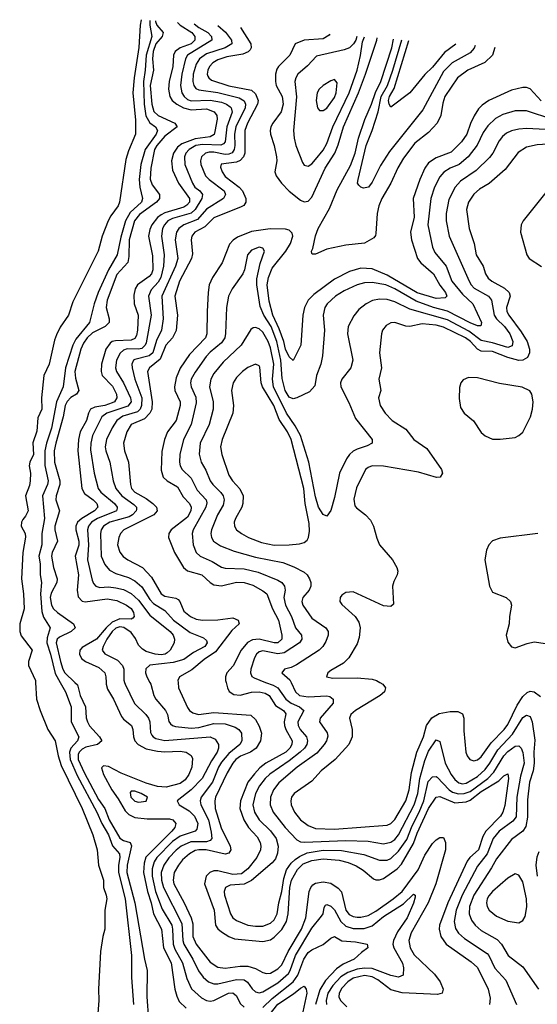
# Model space of a CAD drawing. Header units: inches. Extents: x 1308407 to 1441228, y 959628 to 1036311.
# Tile 411 of 656: x 1364279 to 1367027, y 1028290 to 1033519. Entities that reach past the tile are written whole.
import ezdxf

# ---------------------------------------------------------------- set-up
doc = ezdxf.new("R2010")
doc.units = ezdxf.units.IN
doc.header["$MEASUREMENT"] = 0
doc.layers.add('B3062', color=7, linetype='Continuous')
doc.layers.add('B3063', color=7, linetype='Continuous')

msp = doc.modelspace()

# ---------------------------------------------------------------- linework, layer by layer
at = {"layer": 'B3062', "color": 5}
for points, elevation in [([(1364363.1, 1030000), (1364367.4, 1029910), (1364387.3, 1029850), (1364428.6, 1029750), (1364467.3, 1029690), (1364482.6, 1029610), (1364498.8, 1029558.8), (1364610.1, 1029330), (1364667.7, 1029190), (1364690.1, 1029110), (1364696.8, 1029030), (1364724.2, 1028950), (1364723.1, 1028910), (1364738.6, 1028870), (1364741.8, 1028850), (1364730.2, 1028790), (1364731.5, 1028690), (1364719.5, 1028650), (1364708.5, 1028570), (1364697.6, 1028370), (1364698.8, 1028310), (1364688.9, 1028171.1)], 2340), ([(1364493.9, 1030000), (1364521.3, 1029950), (1364551.6, 1029870), (1364552.5, 1029790), (1364593.4, 1029710), (1364585, 1029690), (1364549.5, 1029650), (1364542.4, 1029630), (1364545.9, 1029590), (1364584.5, 1029504.5), (1364688.2, 1029310), (1364714, 1029250), (1364750.9, 1029190), (1364772.2, 1029132.2), (1364808.6, 1029088.6), (1364811.2, 1029070), (1364803.8, 1029030), (1364804, 1028990), (1364839, 1028850), (1364872, 1028550), (1364872.1, 1028432.1), (1364883.6, 1028290)], 2360), ([(1364571.1, 1030000), (1364585.9, 1029985.9), (1364599.9, 1029930), (1364628.4, 1029870), (1364631.8, 1029811.8), (1364638.6, 1029790), (1364650, 1029769.5), (1364702.9, 1029710), (1364714.2, 1029690), (1364691, 1029670), (1364630, 1029654.9), (1364610, 1029644.3), (1364595.2, 1029630), (1364590, 1029617.5), (1364589.8, 1029590), (1364620.4, 1029520.4), (1364697, 1029377), (1364730.5, 1029330), (1364753.7, 1029270), (1364810, 1029172.7), (1364830, 1029160.4), (1364865.6, 1029150), (1364872.7, 1029132.7), (1364850, 1029029.7), (1364847.1, 1028990), (1364890, 1028830), (1364940.7, 1028530), (1364955.7, 1028470), (1364954.3, 1028330), (1364963.2, 1028210)], 2380), ([(1364737.5, 1030000), (1364737.6, 1029990), (1364744.1, 1029964.1), (1364776.1, 1029910), (1364819.3, 1029819.3), (1364830, 1029805), (1364872.5, 1029770), (1364879.6, 1029750), (1364882.4, 1029710), (1364890.1, 1029690), (1364907.3, 1029670), (1364950, 1029647), (1365010, 1029635.1), (1365050, 1029631.3), (1365130, 1029634.2), (1365163, 1029630), (1365190, 1029611.4), (1365195.8, 1029595.8), (1365193.3, 1029550), (1365177, 1029510), (1365158, 1029482), (1365130, 1029462.3), (1365056, 1029444), (1365010, 1029447.1), (1364950, 1029464.8), (1364817.2, 1029517.2), (1364750, 1029552.3), (1364723.7, 1029556.3), (1364713.3, 1029546.7), (1364723.3, 1029510), (1364767.9, 1029430), (1364802, 1029382), (1364838, 1029318), (1364857.5, 1029297.5), (1364890, 1029282.8), (1364955, 1029275), (1365074.5, 1029274.5), (1365091.3, 1029270), (1365107.5, 1029250), (1365102, 1029230), (1365086.5, 1029210), (1364948, 1029072), (1364939.5, 1029040.5), (1364936.9, 1028990), (1364956.6, 1028890), (1364976.2, 1028830), (1364988.8, 1028770), (1365031.9, 1028690), (1365043, 1028590), (1365083.9, 1028510), (1365102, 1028370), (1365112.7, 1028332.7), (1365125.9, 1028305.9), (1365163, 1028270)], 2420), ([(1364835.1, 1030000), (1364838.1, 1029990), (1364888.1, 1029888.1), (1364948.9, 1029830), (1364962.5, 1029810), (1364969.1, 1029790), (1364972.9, 1029732.8), (1364979.6, 1029719.6), (1364986.8, 1029710), (1365002.2, 1029702.2), (1365050, 1029691.8), (1365290.4, 1029710.4), (1365317.4, 1029697.4), (1365334.3, 1029670), (1365335.1, 1029650), (1365327.6, 1029630), (1365297.1, 1029582.9), (1365248.4, 1029490), (1365190, 1029429.9), (1365115.5, 1029370), (1365126, 1029350), (1365178, 1029318), (1365207.8, 1029290), (1365224.6, 1029250), (1365219, 1029221), (1365210.3, 1029209.7), (1365130, 1029183.1), (1365090, 1029154.2), (1365006.4, 1029070), (1364992.3, 1029047.7), (1364982.8, 1029010), (1364982.4, 1028970), (1364999.9, 1028890), (1365036, 1028796), (1365085.8, 1028710), (1365090.6, 1028690), (1365093.2, 1028610), (1365103, 1028583), (1365142.6, 1028510), (1365166.6, 1028426.6), (1365191.8, 1028371.8), (1365244, 1028324), (1365270, 1028310.1), (1365290, 1028306.5), (1365310, 1028310.1), (1365387.1, 1028350), (1365411.3, 1028351.3), (1365430, 1028335.4), (1365450, 1028294.5), (1365470, 1028274.5)], 2440), ([(1364969.5, 1030000), (1364975, 1029990), (1364990.8, 1029930), (1365001.9, 1029910), (1365053.1, 1029850), (1365063.3, 1029830), (1365071.5, 1029791.5), (1365079.7, 1029779.7), (1365090.1, 1029770.1), (1365106.1, 1029766.1), (1365190, 1029756.3), (1365230, 1029761), (1365310, 1029780.7), (1365370, 1029778.8), (1365422.2, 1029762.2), (1365441.6, 1029750), (1365457, 1029730), (1365458.3, 1029690), (1365447.5, 1029670), (1365390, 1029622.8), (1365350, 1029576.7), (1365333.9, 1029550), (1365302, 1029470), (1365242.2, 1029390), (1365236.9, 1029370), (1365241.1, 1029350), (1365280.7, 1029270), (1365295.9, 1029204.1), (1365299.1, 1029170), (1365290, 1029159.6), (1365270, 1029153.3), (1365187.4, 1029152.6), (1365136.8, 1029130), (1365110, 1029109.2), (1365070, 1029067.5), (1365044.1, 1029030), (1365030.1, 1028990), (1365031.4, 1028950), (1365043.1, 1028910), (1365140.3, 1028720.3), (1365144.9, 1028630), (1365150.1, 1028610), (1365198.8, 1028530), (1365228.7, 1028468.7), (1365253.6, 1028433.6), (1365281.5, 1028410), (1365310, 1028399.4), (1365330, 1028399.7), (1365430, 1028421.8), (1365470, 1028420.3), (1365488.7, 1028408.7), (1365512.3, 1028372.3), (1365530, 1028355.9), (1365550, 1028351.7), (1365570, 1028356.8), (1365650, 1028404.5), (1365705.9, 1028454.1), (1365715.8, 1028470), (1365742.8, 1028550), (1365830, 1028694), (1365882.2, 1028757.8), (1365889.3, 1028770), (1365895.3, 1028804.7), (1365903.2, 1028816.8), (1365910, 1028820.2), (1365930, 1028811.7), (1365950, 1028791.9), (1365984.4, 1028730), (1366010, 1028706.1), (1366050, 1028692), (1366107.9, 1028692.1), (1366150, 1028706.4), (1366210, 1028756.9), (1366315.9, 1028824.1), (1366370, 1028874.5), (1366378, 1028870), (1366378.4, 1028858.4), (1366370, 1028827.1), (1366335.9, 1028750), (1366285.4, 1028674.6), (1366263.6, 1028630), (1366260.5, 1028610), (1366265, 1028590), (1366311.7, 1028508.3), (1366316.6, 1028483.4), (1366314.2, 1028445.8), (1366290, 1028435.3), (1366250, 1028443.4), (1366150, 1028479.6), (1366110, 1028482.6), (1366070, 1028477.2), (1366020.6, 1028459.4), (1365984.4, 1028435.6), (1365940.7, 1028390), (1365915.6, 1028350), (1365905.9, 1028310), (1365908.5, 1028290)], 2460), ([(1365119.6, 1030000), (1365122.6, 1029970), (1365170, 1029866.5), (1365181, 1029850), (1365197.2, 1029837.2), (1365228.8, 1029828.8), (1365310, 1029840.1), (1365506.2, 1029826.2), (1365530, 1029803.2), (1365550, 1029766.4), (1365563.1, 1029730), (1365558.2, 1029690), (1365534.2, 1029650), (1365505, 1029630), (1365451.3, 1029608.7), (1365427.2, 1029590), (1365411.3, 1029570), (1365380.5, 1029519.5), (1365319.3, 1029390), (1365314.1, 1029370), (1365316.5, 1029330), (1365348.3, 1029228.3), (1365396.8, 1029130), (1365399.1, 1029110), (1365390, 1029092.7), (1365370, 1029087.9), (1365269.4, 1029110), (1365230, 1029111.1), (1365210, 1029106.7), (1365181.2, 1029090), (1365143.1, 1029056.9), (1365121.3, 1029030), (1365099.7, 1028990), (1365093.2, 1028950), (1365096.6, 1028930), (1365151.4, 1028830), (1365189.1, 1028749.1), (1365197.2, 1028717.2), (1365197.4, 1028650), (1365216.6, 1028610), (1365290, 1028514.8), (1365330, 1028487.3), (1365370, 1028482.5), (1365450, 1028493.5), (1365490, 1028492.2), (1365530, 1028480.8), (1365570, 1028459), (1365590, 1028453.7), (1365610, 1028455.8), (1365650, 1028479), (1365670, 1028500.6), (1365703.5, 1028570), (1365775.3, 1028690), (1365797.6, 1028750), (1365816.6, 1028890), (1365824.2, 1028910), (1365835.6, 1028924.4), (1365850, 1028933.5), (1365890, 1028940.8), (1365930, 1028933.9), (1365970, 1028906.8), (1365987.1, 1028887.1), (1366009.8, 1028790), (1366027.6, 1028767.6), (1366050, 1028756.7), (1366070, 1028753.2), (1366090, 1028753.1), (1366130, 1028762.4), (1366170, 1028784.7), (1366262.3, 1028850), (1366310, 1028889.7), (1366395.5, 1029004.5), (1366430, 1029081.6), (1366470, 1029143.4), (1366490, 1029163.9), (1366510, 1029175.7), (1366530, 1029175.8), (1366540.5, 1029150), (1366540.1, 1029110), (1366488.6, 1028930), (1366448.2, 1028830), (1366357.7, 1028670), (1366345.2, 1028630), (1366353, 1028590), (1366373.1, 1028553.1), (1366481.2, 1028450), (1366511.6, 1028410), (1366527.8, 1028370), (1366522.7, 1028350), (1366497.7, 1028342.3), (1366310, 1028350.8), (1366250, 1028366.9), (1366180.3, 1028420.3), (1366150, 1028436.4), (1366110, 1028442.7), (1366050, 1028428.7), (1366021.8, 1028410), (1365990, 1028376.9), (1365974.5, 1028350), (1365972.5, 1028330), (1365982.7, 1028310), (1366016.4, 1028276.4)], 2480), ([(1365374.3, 1030000), (1365381.6, 1029970), (1365391.4, 1029951.4), (1365415.7, 1029935.7), (1365450, 1029932.1), (1365510, 1029947.4), (1365549.9, 1029950.1), (1365581.8, 1029941.8), (1365602.8, 1029930), (1365637, 1029877), (1365680.4, 1029850), (1365691.9, 1029831.9), (1365683.7, 1029790), (1365684.9, 1029770), (1365691.5, 1029750), (1365724.9, 1029690), (1365723.9, 1029670), (1365712.5, 1029650), (1365691.3, 1029630), (1365586.6, 1029570), (1365554.2, 1029545.8), (1365525, 1029515), (1365490.7, 1029469.3), (1365451, 1029371), (1365447.7, 1029330), (1365469.4, 1029270), (1365494.3, 1029230), (1365539.2, 1029179.2), (1365555.1, 1029150), (1365559.4, 1029130), (1365557.6, 1029110), (1365538.7, 1029070), (1365491, 1029009), (1365456, 1028984), (1365410, 1028979.8), (1365330, 1028999.2), (1365310, 1028998.3), (1365287.8, 1028990), (1365269, 1028970), (1365260.8, 1028930), (1365312.2, 1028790), (1365319.2, 1028710), (1365330.7, 1028690.7), (1365350, 1028675.2), (1365390, 1028650.1), (1365418.8, 1028638.8), (1365570, 1028624.4), (1365610, 1028633.4), (1365630, 1028647.1), (1365670, 1028688.4), (1365695.6, 1028730), (1365703.7, 1028770), (1365713.7, 1028910), (1365721.9, 1028950), (1365753.4, 1029006.6), (1365784.3, 1029035.7), (1365830, 1029053.3), (1365890, 1029063), (1365975.2, 1029055.2), (1366023.6, 1029043.6), (1366066.1, 1029026.1), (1366102.4, 1029002.4), (1366157.2, 1028957.2), (1366170, 1028951.9), (1366190, 1028952.1), (1366210, 1028959), (1366283.7, 1029010), (1366305.5, 1029034.5), (1366370, 1029143.9), (1366390, 1029198.5), (1366450, 1029330.5), (1366490, 1029390.9), (1366510, 1029394.5), (1366590, 1029360.1), (1366650, 1029365.9), (1366670, 1029374.7), (1366730, 1029420.5), (1366822.9, 1029477.1), (1366850, 1029504.1), (1366870, 1029514.3), (1366874.4, 1029490), (1366854.5, 1029345.5), (1366845.1, 1029310), (1366831.7, 1029290), (1366754.1, 1029210), (1366738.7, 1029181.3), (1366714.2, 1029110), (1366669.4, 1029070.6), (1366654.6, 1029050), (1366552.6, 1028830), (1366508.6, 1028710), (1366505.8, 1028690), (1366514.9, 1028650), (1366544.1, 1028610), (1366676.1, 1028516.1), (1366710, 1028485), (1366766.8, 1028370), (1366776.2, 1028323.8), (1366772.9, 1028290)], 2520), ([(1365584.2, 1030000), (1365624.6, 1029984.6), (1365650, 1029970.5), (1365691.8, 1029910), (1365720.6, 1029890), (1365765.1, 1029870), (1365786.8, 1029850), (1365756, 1029790), (1365757.7, 1029770), (1365768, 1029750), (1365801.3, 1029710), (1365807, 1029690), (1365802.9, 1029670), (1365790.5, 1029650), (1365768.9, 1029630), (1365710, 1029583.1), (1365606.8, 1029513.2), (1365581.3, 1029490), (1365551.7, 1029450), (1365531.6, 1029410), (1365517.3, 1029350), (1365525.3, 1029310), (1365550.1, 1029270), (1365611, 1029211), (1365640.3, 1029170), (1365651, 1029130), (1365647.9, 1029092.1), (1365636.5, 1029063.5), (1365619, 1029041), (1365510, 1028947.4), (1365470, 1028927.8), (1365396.8, 1028923.2), (1365371, 1028910), (1365364.8, 1028890), (1365365.4, 1028870), (1365397.5, 1028770), (1365410.1, 1028750.1), (1365430, 1028735.1), (1365490, 1028711.1), (1365530, 1028705.1), (1365570, 1028705.3), (1365610, 1028721.1), (1365630, 1028738.6), (1365646.2, 1028770), (1365655.5, 1028830), (1365671.2, 1028888.8), (1365681, 1028959), (1365695.8, 1029004.2), (1365720.4, 1029039.6), (1365741, 1029059), (1365764.1, 1029075.9), (1365805.2, 1029094.8), (1365890, 1029108.2), (1365986.8, 1029106.8), (1366106.7, 1029086.7), (1366190, 1029055.2), (1366230, 1029055.9), (1366250, 1029064.8), (1366290, 1029104.1), (1366334.2, 1029165.8), (1366362.3, 1029237.7), (1366400.6, 1029310), (1366425.6, 1029370), (1366447.2, 1029472.8), (1366470, 1029499.1), (1366490, 1029499.6), (1366495.6, 1029495.6), (1366559.5, 1029430), (1366577.7, 1029417.7), (1366608.6, 1029408.6), (1366638.9, 1029410), (1366670, 1029420.5), (1366765.4, 1029490), (1366796.8, 1029523.2), (1366850, 1029610.1), (1366870, 1029632.8), (1366910, 1029660.8), (1366930, 1029663), (1366941.7, 1029650), (1366950, 1029628.2), (1366957.5, 1029570), (1366937.5, 1029502.5), (1366918.4, 1029390), (1366914.2, 1029285.8), (1366897.6, 1029262.4), (1366823.9, 1029210), (1366793.4, 1029170), (1366760.5, 1029090), (1366710, 1029024.6), (1366628.2, 1028870), (1366596.9, 1028790), (1366586.6, 1028730), (1366593.5, 1028693.5), (1366608.5, 1028668.5), (1366640.1, 1028640.1), (1366760.8, 1028560.8), (1366770.6, 1028550), (1366802.2, 1028482.2), (1366859.3, 1028419.3), (1366917.6, 1028290)], 2540), ([(1365719.7, 1030000), (1365743.1, 1029950), (1365764.4, 1029930), (1365810, 1029923.8), (1365909.1, 1029929.1), (1365924.7, 1029924.7), (1365943.9, 1029910), (1365943, 1029890), (1365874, 1029810), (1365870.9, 1029790), (1365911.1, 1029731.1), (1365914.2, 1029714.2), (1365908.4, 1029690), (1365896.1, 1029670), (1365855.9, 1029624.1), (1365752.2, 1029550), (1365654.3, 1029465.7), (1365626.5, 1029430), (1365610.6, 1029390), (1365609.1, 1029350), (1365625.1, 1029310), (1365689.1, 1029230), (1365750, 1029163), (1365770, 1029153.4), (1365791.2, 1029151.2), (1366010, 1029159.8), (1366130, 1029156.5), (1366210, 1029142.3), (1366250, 1029150.5), (1366270, 1029164.9), (1366290.3, 1029189.7), (1366372.8, 1029350), (1366392.7, 1029410), (1366402.8, 1029490), (1366430, 1029585.4), (1366450, 1029634.2), (1366490, 1029694.3), (1366510, 1029685.5), (1366538.1, 1029570), (1366570, 1029511.4), (1366590, 1029483.5), (1366610, 1029465.5), (1366630, 1029461.6), (1366650, 1029465.4), (1366710, 1029499.9), (1366750, 1029537), (1366775.2, 1029570), (1366817.9, 1029642.1), (1366895.2, 1029724.8), (1366950, 1029812.7), (1366970, 1029825.4), (1366990, 1029819.1), (1366999.9, 1029790), (1367013.5, 1029693.5), (1367008.3, 1029630), (1367010.9, 1029570), (1367005.9, 1029530), (1366985.3, 1029470), (1366976.1, 1029376.1), (1366975.3, 1029284.7), (1366965.5, 1029234.5), (1366950.1, 1029209.9), (1366890, 1029164.9), (1366810, 1029063.2), (1366784.8, 1029015.2), (1366689.8, 1028870), (1366667, 1028810), (1366665.3, 1028770), (1366677.3, 1028737.3), (1366697.2, 1028710), (1366730, 1028682.9), (1366814.4, 1028634.4), (1366837.2, 1028610), (1366872.7, 1028550), (1366950.2, 1028490), (1367033.4, 1028370)], 2560), ([(1366190.5, 1030000), (1366207, 1029990), (1366221.3, 1029970), (1366215.3, 1029950), (1366193.4, 1029930), (1366061.8, 1029850), (1366036.9, 1029830), (1366029.4, 1029810), (1366043.5, 1029750), (1366045, 1029710), (1366026.4, 1029670), (1365953.1, 1029590), (1365879.8, 1029530), (1365830, 1029474.8), (1365735.9, 1029410), (1365722, 1029390), (1365717.9, 1029370), (1365720.4, 1029350), (1365738, 1029310), (1365770.1, 1029270), (1365810, 1029240.4), (1365850, 1029224.6), (1365950, 1029221.1), (1366230, 1029240.9), (1366250, 1029251.2), (1366270, 1029272.5), (1366329.6, 1029370), (1366346.6, 1029430), (1366359.5, 1029520.5), (1366388.4, 1029630), (1366422.9, 1029710), (1366438.9, 1029770), (1366467.7, 1029812.3), (1366506.2, 1029833.8), (1366565.1, 1029845.1), (1366606, 1029846), (1366630, 1029833.4), (1366638, 1029810), (1366637.4, 1029742.6), (1366647.3, 1029630), (1366654, 1029610), (1366668.8, 1029590), (1366690, 1029582.6), (1366710, 1029588.1), (1366730, 1029605.3), (1366782, 1029678), (1366852, 1029750), (1366870, 1029776.4), (1366920.5, 1029879.5), (1366950, 1029925.4), (1366973.4, 1029946.6), (1366990, 1029953), (1367010, 1029950.1), (1367044.7, 1029924.7)], 2580), ([(1367027.6, 1028970), (1367021.5, 1029030), (1367026.3, 1029073.7), (1367037.6, 1029102.4)], 2560), ([(1365570, 1028273.5), (1365619.7, 1028320.3), (1365731.1, 1028410), (1365755, 1028445), (1365786.7, 1028530), (1365810, 1028564.8), (1365830, 1028579.3), (1365890, 1028608.3), (1365930, 1028642.2), (1365950, 1028651.1), (1365990, 1028628.1), (1366062.3, 1028622.3), (1366124, 1028610), (1366128.2, 1028590), (1366093.7, 1028566.3), (1366055.2, 1028530), (1365996.1, 1028503.9), (1365960.8, 1028479.2), (1365902.7, 1028417.3), (1365872.8, 1028367.2), (1365849.8, 1028290)], 2440), ([(1365570, 1028189.4), (1365649.6, 1028290.4), (1365733.5, 1028346.5), (1365770, 1028376.3), (1365790, 1028385.8), (1365800.5, 1028370), (1365802.7, 1028350), (1365781.4, 1028250)], 2420)]:
    msp.add_lwpolyline(points, dxfattribs=dict(at, elevation=elevation))
for points, elevation in [([(1364870, 1029422), (1364865, 1029415), (1364869.6, 1029390), (1364890, 1029369), (1364910, 1029364.2), (1364950, 1029369.4), (1364957.6, 1029390), (1364923.1, 1029410), (1364890, 1029422)], 2440), ([(1366910, 1028983.1), (1366870, 1028959.3), (1366790.1, 1028890), (1366770, 1028866.4), (1366761.3, 1028850), (1366757.9, 1028830), (1366761.2, 1028810), (1366771, 1028790), (1366810, 1028757.7), (1366870, 1028732.5), (1366930, 1028723.8), (1366950, 1028734.9), (1366963, 1028757), (1366971.6, 1028808.4), (1366970.4, 1028850), (1366950, 1028940.5), (1366930, 1028976.9)], 2580)]:
    msp.add_lwpolyline(points, close=True, dxfattribs=dict(at, elevation=elevation))
at = {"layer": 'B3063', "color": 5}
for points, elevation in [([(1364923.2, 1033518.7), (1364918.8, 1033490), (1364910.8, 1033370.8), (1364885.7, 1033210), (1364880.3, 1033130), (1364894.3, 1032985.7), (1364893.4, 1032910), (1364857, 1032823), (1364843, 1032777), (1364809.3, 1032550), (1364801.1, 1032530), (1364762.5, 1032477.5), (1364748.4, 1032450), (1364717.5, 1032370), (1364695.2, 1032290), (1364560.2, 1032019.8), (1364537.4, 1031950), (1364494.3, 1031885.7), (1364474.1, 1031845.9), (1364463.2, 1031816.8), (1364434.7, 1031690), (1364406.3, 1031630), (1364394, 1031510), (1364396.4, 1031450), (1364374.6, 1031405.4), (1364370, 1031333.2), (1364347.9, 1031272.1), (1364351.6, 1031210), (1364331.7, 1031170), (1364328.1, 1031150), (1364336.1, 1031110), (1364334.1, 1031070), (1364330, 1031046), (1364309.3, 1030990), (1364324, 1030910), (1364310, 1030883.1), (1364294.5, 1030865.5), (1364287.4, 1030850), (1364285.7, 1030830), (1364307.6, 1030790), (1364310.1, 1030770.1), (1364295, 1030690), (1364288.4, 1030550), (1364299.6, 1030470), (1364302, 1030390), (1364279.5, 1030310), (1364278.7, 1030270), (1364287.1, 1030247.1), (1364344.9, 1030170), (1364326, 1030110), (1364325.5, 1030090), (1364362.6, 1030010), (1364363.1, 1030000)], 2340), ([(1364969.9, 1033515.1), (1364969.1, 1033489.1), (1364980.6, 1033430), (1364950.9, 1033330), (1364945.6, 1033250), (1364935.5, 1033190), (1364940.4, 1033070), (1364948.8, 1033008.8), (1364970, 1032970.5), (1365000.5, 1032950), (1365010.4, 1032930), (1365002.6, 1032910), (1364945.4, 1032830), (1364921.7, 1032750), (1364913, 1032670), (1364916.4, 1032630), (1364931.2, 1032570), (1364925.2, 1032550), (1364865.9, 1032494.1), (1364840.2, 1032450), (1364815.2, 1032364.8), (1364795.7, 1032270), (1364749.6, 1032190.4), (1364695.5, 1032070), (1364673.6, 1032010), (1364649.1, 1031910), (1364577, 1031823), (1364561.2, 1031790), (1364522.3, 1031670), (1364510.1, 1031570), (1364474.7, 1031490), (1364448.2, 1031350), (1364420.2, 1031270), (1364411.5, 1031230), (1364411.3, 1031151.3), (1364429.3, 1031070), (1364426.5, 1031050), (1364399.3, 1030990), (1364410.1, 1030870), (1364395.5, 1030790), (1364396.3, 1030730), (1364381.1, 1030670), (1364386.8, 1030630), (1364386.9, 1030570), (1364393.7, 1030530), (1364388.4, 1030470), (1364395.5, 1030375.5), (1364405.5, 1030345.5), (1364440.9, 1030290), (1364424, 1030236), (1364423, 1030210), (1364442.9, 1030150), (1364467.7, 1030047.7), (1364493.9, 1030000)], 2360), ([(1365000, 1033512.8), (1365000, 1033510), (1365006.5, 1033490), (1365041, 1033450), (1365035.5, 1033430), (1365002.3, 1033390), (1364987.4, 1033350), (1364983.7, 1033310), (1364989.2, 1033250), (1364972.2, 1033170), (1364979.7, 1033070), (1364991.5, 1033031.5), (1365014.6, 1033010), (1365102.9, 1032970), (1365114.4, 1032950), (1365050, 1032900.5), (1365006.3, 1032850), (1364994.9, 1032830), (1364974.3, 1032730), (1364972.1, 1032672.1), (1364982.6, 1032642.6), (1365020.5, 1032590), (1365020.5, 1032570), (1365004.4, 1032550), (1364915.2, 1032484.8), (1364889.1, 1032450), (1364859.4, 1032350), (1364858.8, 1032261.2), (1364852.2, 1032230), (1364794.2, 1032165.8), (1364743.7, 1032030), (1364738.5, 1031990), (1364754.2, 1031930), (1364753.5, 1031910), (1364733.1, 1031890), (1364664.7, 1031855.3), (1364637.2, 1031830), (1364618.2, 1031801.8), (1364604.2, 1031770), (1364572, 1031650), (1364575, 1031615), (1364593.2, 1031550), (1364579.5, 1031530), (1364550, 1031511.8), (1364530, 1031492.1), (1364520.8, 1031470), (1364510.3, 1031410), (1364469.8, 1031270), (1364462.6, 1031230), (1364463.9, 1031170), (1364492.3, 1031070), (1364492.6, 1031050), (1364471.7, 1030990), (1364470.4, 1030970), (1364490.5, 1030910), (1364464.7, 1030830), (1364465.1, 1030810), (1364479, 1030750), (1364451, 1030690), (1364447.9, 1030670), (1364458.7, 1030610), (1364477.4, 1030550), (1364476.2, 1030530), (1364445.8, 1030474.2), (1364440.6, 1030450), (1364446.9, 1030410), (1364458.9, 1030390), (1364479.8, 1030370), (1364564.8, 1030310), (1364572.7, 1030290), (1364552.3, 1030270), (1364490, 1030239.8), (1364478.5, 1030230), (1364472.7, 1030210), (1364494.9, 1030110), (1364507, 1030070), (1364518.6, 1030050), (1364571.1, 1030000)], 2380), ([(1365115.8, 1033503.8), (1365130.1, 1033490), (1365192.9, 1033450), (1365208.6, 1033430), (1365208.6, 1033410), (1365190, 1033390), (1365130.6, 1033369.4), (1365104.2, 1033350), (1365095.8, 1033330), (1365091.9, 1033270), (1365071.6, 1033190), (1365068.8, 1033150), (1365075.5, 1033110), (1365087.6, 1033090), (1365112.4, 1033070), (1365148.6, 1033050), (1365190, 1033040.2), (1365270, 1033045), (1365310.8, 1033030), (1365325.4, 1033010), (1365327.9, 1032990), (1365315.6, 1032924.4), (1365310.8, 1032909.2), (1365290, 1032896.1), (1365210, 1032885.6), (1365140.3, 1032859.7), (1365117.4, 1032842.6), (1365094.8, 1032810), (1365084.7, 1032770), (1365090, 1032720.2), (1365122, 1032650), (1365181.2, 1032570), (1365180.6, 1032550), (1365166.8, 1032533.2), (1365150, 1032523.4), (1365050, 1032493.4), (1365030, 1032482.9), (1365010, 1032468), (1364980.4, 1032430), (1364970, 1032404.5), (1364963.4, 1032370), (1364984.1, 1032264.1), (1364985.2, 1032190), (1364978, 1032170), (1364965.4, 1032154.6), (1364904.6, 1032110), (1364892.6, 1032090), (1364884.9, 1032055.1), (1364886.4, 1032010), (1364908.2, 1031950), (1364904.1, 1031870), (1364898.2, 1031841.8), (1364890, 1031826.4), (1364870, 1031816.6), (1364787, 1031813), (1364770.6, 1031809.4), (1364758.9, 1031801.1), (1364736.7, 1031770), (1364712.6, 1031690), (1364710.5, 1031650), (1364717.4, 1031630), (1364772, 1031572), (1364792.5, 1031530), (1364795.2, 1031510), (1364782.2, 1031490), (1364770, 1031483.8), (1364730, 1031470.8), (1364678.5, 1031461.5), (1364654.8, 1031450), (1364644.3, 1031430), (1364632.8, 1031390), (1364599.4, 1031330), (1364590.4, 1031290), (1364586.6, 1031230), (1364608.7, 1031028.7), (1364623.3, 1031003.3), (1364669.1, 1030970), (1364688.7, 1030950), (1364694.4, 1030930), (1364675.2, 1030910), (1364607.9, 1030870), (1364586.5, 1030850), (1364577.6, 1030830), (1364577.3, 1030810), (1364592.7, 1030750), (1364592.3, 1030727.7), (1364573, 1030670), (1364591.2, 1030570), (1364584.3, 1030490), (1364590, 1030454.6), (1364610, 1030430.6), (1364627.2, 1030427.2), (1364743.4, 1030443.4), (1364794.7, 1030434.7), (1364846, 1030410), (1364870, 1030391.5), (1364883.1, 1030370), (1364886, 1030350), (1364879.8, 1030340.2), (1364870, 1030335.2), (1364810, 1030336.9), (1364770, 1030320.1), (1364737, 1030290), (1364686.6, 1030230), (1364610, 1030184.3), (1364597.4, 1030170), (1364596.5, 1030150), (1364607.4, 1030127.4), (1364628.1, 1030110), (1364699.2, 1030079.2), (1364730.4, 1030050.4), (1364736.9, 1030030), (1364737.5, 1030000)], 2420), ([(1365205.1, 1033496.9), (1365230, 1033477), (1365278.6, 1033450), (1365297.8, 1033430), (1365299.3, 1033410), (1365169.7, 1033330), (1365158.7, 1033310), (1365139.8, 1033230), (1365132.6, 1033170), (1365139.7, 1033130), (1365151.6, 1033110), (1365170, 1033095.5), (1365190, 1033088.5), (1365290, 1033091.4), (1365350, 1033080.2), (1365377.2, 1033070), (1365396.3, 1033056.3), (1365402.4, 1033050), (1365407.4, 1033027.4), (1365377.8, 1032950), (1365369.2, 1032870.8), (1365360.1, 1032859.9), (1365347.3, 1032852.7), (1365250, 1032856.1), (1365213.4, 1032850), (1365178.8, 1032830), (1365161.4, 1032810), (1365153.2, 1032790), (1365155.7, 1032750), (1365196.2, 1032650), (1365208.4, 1032630), (1365234.6, 1032610), (1365248.7, 1032590), (1365245.3, 1032570), (1365210.6, 1032510), (1365190, 1032492.1), (1365090, 1032462.5), (1365065.9, 1032450), (1365047, 1032430), (1365037.1, 1032410), (1365031.2, 1032370), (1365046.7, 1032270), (1365042.5, 1032210), (1365028.7, 1032150), (1365014.4, 1032125.6), (1364976.2, 1032083.8), (1364962.8, 1032050), (1364976.9, 1031950), (1364950, 1031803.7), (1364944.5, 1031790), (1364926.4, 1031773.6), (1364910, 1031769.7), (1364850, 1031770.6), (1364830, 1031764.3), (1364811.4, 1031748.6), (1364792.1, 1031710), (1364787.6, 1031670), (1364793.6, 1031650), (1364829.8, 1031589.8), (1364867.5, 1031510), (1364870.1, 1031490), (1364853.3, 1031466.7), (1364741.5, 1031430), (1364715, 1031410), (1364665.8, 1031310), (1364656.9, 1031270), (1364655.4, 1031235.4), (1364674.3, 1031110), (1364694.9, 1031030), (1364710.1, 1031010), (1364782.9, 1030950), (1364796.3, 1030930), (1364795.5, 1030924.5), (1364791.9, 1030910), (1364691.7, 1030870), (1364660.7, 1030850), (1364644.7, 1030830), (1364639.6, 1030810), (1364644.3, 1030730), (1364638.7, 1030650), (1364663.1, 1030543.1), (1364670, 1030524.7), (1364682.6, 1030510), (1364703.9, 1030503.9), (1364750, 1030506.5), (1364790, 1030502.5), (1364830, 1030492.6), (1364870, 1030471.3), (1364910, 1030435.8), (1364970, 1030356.6), (1365078.1, 1030270), (1365093.2, 1030250), (1365101.3, 1030230), (1365099.7, 1030210), (1365077.4, 1030170), (1365062.5, 1030157.5), (1365050.4, 1030149.6), (1365030, 1030146.1), (1364998, 1030150), (1364950, 1030164.3), (1364930, 1030175.5), (1364910, 1030196.7), (1364892.8, 1030232.8), (1364870, 1030265), (1364831.5, 1030291.5), (1364810, 1030294.3), (1364790, 1030287.2), (1364770, 1030269.5), (1364740.6, 1030230), (1364721.5, 1030190), (1364717, 1030170), (1364730.9, 1030150.9), (1364798, 1030118), (1364824.7, 1030090), (1364831.6, 1030070), (1364831.6, 1030011.6), (1364835.1, 1030000)], 2440), ([(1365330, 1033487.3), (1365372, 1033452), (1365404.1, 1033410), (1365405, 1033390), (1365370.2, 1033370), (1365270, 1033338.1), (1365233, 1033310), (1365216.6, 1033283.4), (1365200.6, 1033230), (1365197.9, 1033190), (1365202.6, 1033170), (1365214, 1033154), (1365230, 1033145.5), (1365330, 1033132), (1365443.6, 1033103.6), (1365470, 1033087.1), (1365477.9, 1033070), (1365475.6, 1033050), (1365425.9, 1032950), (1365419.1, 1032910), (1365420.8, 1032850), (1365417.8, 1032830), (1365407.4, 1032812.6), (1365390, 1032804.1), (1365370, 1032803.2), (1365310, 1032815.6), (1365285.1, 1032814.9), (1365265.5, 1032810), (1365243.8, 1032790), (1365238.9, 1032770), (1365241.4, 1032750), (1365265.9, 1032690), (1365285.4, 1032670), (1365364.6, 1032610), (1365372.3, 1032590), (1365360.9, 1032570), (1365270, 1032512.8), (1365223.1, 1032456.9), (1365149.5, 1032430), (1365124.4, 1032410), (1365111.7, 1032390), (1365103.7, 1032350), (1365117.6, 1032250), (1365106.7, 1032210), (1365033.8, 1032050), (1365041.2, 1031930), (1365030.9, 1031870), (1365005.3, 1031814.7), (1364984.8, 1031750), (1364966.4, 1031733.6), (1364890, 1031714.6), (1364883.5, 1031710), (1364874.5, 1031690), (1364875.2, 1031670), (1364890.4, 1031610), (1364926.8, 1031510), (1364925.9, 1031470), (1364917.7, 1031450), (1364903.5, 1031436.5), (1364826.6, 1031413.4), (1364794.2, 1031390), (1364769, 1031351), (1364740.3, 1031290), (1364732.9, 1031250), (1364735.5, 1031230), (1364757.2, 1031170), (1364775.8, 1031070), (1364789.2, 1031030), (1364820.9, 1030990), (1364884.8, 1030944.8), (1364898.8, 1030930), (1364898.3, 1030918.3), (1364897.9, 1030910), (1364878.5, 1030890), (1364860.4, 1030879.6), (1364756.8, 1030850), (1364724.2, 1030830), (1364711.9, 1030810), (1364708.2, 1030790), (1364711.5, 1030670), (1364730, 1030626.4), (1364755.4, 1030595.4), (1364790, 1030577.4), (1364857.1, 1030557), (1364890, 1030538.3), (1364926.9, 1030506.9), (1364970, 1030440.6), (1364990, 1030418.2), (1365050, 1030381.9), (1365095.1, 1030330), (1365184.1, 1030264.1), (1365255.5, 1030235.5), (1365270, 1030223), (1365273.9, 1030210), (1365261.7, 1030190), (1365202.4, 1030157.6), (1365150, 1030121.6), (1365094.5, 1030105.5), (1364968.9, 1030091.1), (1364948.4, 1030071.6), (1364947.2, 1030050), (1364953, 1030030), (1364969.5, 1030000)], 2460), ([(1365450.8, 1033478), (1365506.3, 1033390), (1365508, 1033370), (1365501.7, 1033358.3), (1365492.3, 1033347.7), (1365464, 1033336), (1365378.8, 1033321.2), (1365330, 1033306.4), (1365303.6, 1033290), (1365286.3, 1033270), (1365277.7, 1033250), (1365275, 1033230), (1365278.6, 1033218.6), (1365282.2, 1033210), (1365297.9, 1033197.9), (1365390, 1033167.9), (1365510, 1033143.7), (1365530, 1033124.3), (1365545.1, 1033090), (1365542.3, 1033070), (1365488.7, 1032970), (1365473.7, 1032930), (1365474.3, 1032810), (1365467.4, 1032790), (1365448.7, 1032771.3), (1365430, 1032762.6), (1365349.3, 1032750.7), (1365344.6, 1032735.4), (1365354.3, 1032710), (1365370, 1032686.5), (1365444.1, 1032630), (1365462.3, 1032610), (1365478.9, 1032570), (1365479.5, 1032550), (1365468.2, 1032531.8), (1365455.6, 1032524.4), (1365310, 1032466.7), (1365262, 1032418), (1365209.5, 1032390), (1365193.6, 1032370), (1365189.2, 1032350), (1365196.3, 1032276.3), (1365191.2, 1032250), (1365127.6, 1032130), (1365102.6, 1032050), (1365116.6, 1031950), (1365109, 1031869), (1365090.5, 1031830), (1365053.9, 1031790), (1365024.5, 1031715.5), (1364967.5, 1031670), (1364957.9, 1031650), (1364982.4, 1031490), (1364979.9, 1031450), (1364969.8, 1031430), (1364941, 1031399), (1364871.4, 1031368.6), (1364847.6, 1031330), (1364830.1, 1031270), (1364835.4, 1031230), (1364855.7, 1031170), (1364866.5, 1031050), (1364872.3, 1031030), (1364889.8, 1031009.8), (1364950, 1030975.8), (1364985.5, 1030950), (1365004.4, 1030930), (1365009, 1030910), (1364990.7, 1030890), (1364830.8, 1030809.2), (1364813.8, 1030790), (1364804.4, 1030770), (1364798.8, 1030730), (1364810.6, 1030690.6), (1364828.2, 1030668.2), (1364852.3, 1030650), (1364930.8, 1030610), (1364978.5, 1030558.5), (1365030, 1030470.7), (1365050, 1030458.3), (1365107, 1030447), (1365119.7, 1030439.7), (1365129.7, 1030429.7), (1365150, 1030378.4), (1365186.4, 1030350), (1365216.1, 1030336.1), (1365250, 1030329.3), (1365330, 1030332.7), (1365410, 1030342.2), (1365439.2, 1030330), (1365443.5, 1030310), (1365404.6, 1030275.4), (1365318.3, 1030161.7), (1365257.9, 1030122.1), (1365192.7, 1030067.3), (1365127.3, 1030030), (1365118.6, 1030010), (1365119.6, 1030000)], 2480), ([(1365924.8, 1033441.3), (1365922.6, 1033437.4), (1365890, 1033417.2), (1365789.5, 1033410.5), (1365742.2, 1033390), (1365713.1, 1033330), (1365653.8, 1033270), (1365644.5, 1033255.5), (1365637.9, 1033230), (1365636.3, 1033190), (1365640.3, 1033170), (1365672.3, 1033110), (1365677.7, 1033070), (1365667.4, 1033030), (1365622.6, 1032970), (1365612.7, 1032950), (1365609.2, 1032930), (1365610.7, 1032910), (1365629.6, 1032850), (1365641.7, 1032790), (1365644, 1032770), (1365634.3, 1032710), (1365640.1, 1032690), (1365669.4, 1032650), (1365710, 1032608.4), (1365770, 1032559.7), (1365790, 1032551.2), (1365810, 1032555.2), (1365830, 1032576.5), (1365901.3, 1032730), (1365951.7, 1032810), (1365970, 1032854.3), (1365998.8, 1032950), (1366077.8, 1033130), (1366115.2, 1033230), (1366175.1, 1033410), (1366176.2, 1033421.9)], 2520), ([(1366068.1, 1033430.2), (1366064.2, 1033410), (1366051.5, 1033390), (1366030.1, 1033369.9), (1366002.2, 1033357.8), (1365854.2, 1033325.8), (1365806.7, 1033273.4), (1365755.8, 1033230), (1365744.4, 1033210), (1365739.8, 1033190), (1365748.5, 1033108.5), (1365733, 1032930), (1365736.3, 1032890), (1365745, 1032850), (1365780.5, 1032760.5), (1365790, 1032746), (1365810, 1032741.8), (1365830, 1032753), (1365850, 1032775.5), (1365890, 1032826.4), (1365910, 1032860.6), (1365941.7, 1032950), (1366027.7, 1033130), (1366070, 1033250.2), (1366088.7, 1033328.7), (1366099.1, 1033400.9), (1366109.3, 1033427.1)], 2540), ([(1366801.6, 1033371.9), (1366788.8, 1033330), (1366748.4, 1033291.6), (1366658.2, 1033250), (1366603.3, 1033210), (1366537.1, 1033110), (1366525.4, 1033074.6), (1366514.8, 1033010), (1366495.5, 1032970), (1366450, 1032919.3), (1366377.2, 1032862.8), (1366316, 1032783.9), (1366287.2, 1032732.8), (1366249.3, 1032650), (1366201.9, 1032570), (1366185.7, 1032530), (1366176.6, 1032490), (1366170, 1032384), (1366168, 1032372), (1366159.5, 1032360.5), (1366108.8, 1032331.2), (1366010, 1032322), (1365910, 1032299.4), (1365850, 1032273.6), (1365833.3, 1032273.3), (1365830, 1032277.2), (1365828.2, 1032290), (1365835.8, 1032304.2), (1365850, 1032371.2), (1365863.7, 1032410), (1365923.5, 1032516.5), (1365965.1, 1032614.9), (1366035.5, 1032744.5), (1366059.4, 1032810), (1366078.6, 1032890), (1366111.6, 1032988.4), (1366147.5, 1033070), (1366167.5, 1033132.5), (1366196.2, 1033190), (1366254, 1033370), (1366264, 1033415.1)], 2480), ([(1366697.4, 1033380.9), (1366692.4, 1033367.6), (1366670, 1033342.7), (1366575, 1033290), (1366530, 1033244.2), (1366419.6, 1033040.4), (1366241.9, 1032818.1), (1366195.2, 1032744.9), (1366150, 1032656.3), (1366131.2, 1032630), (1366103.7, 1032623.7), (1366089.7, 1032629.7), (1366080.1, 1032640.1), (1366072.3, 1032650), (1366075.4, 1032670), (1366119, 1032850), (1366150.2, 1032929.8), (1366181.5, 1033030), (1366198.1, 1033110), (1366231.7, 1033170), (1366260, 1033250), (1366307.8, 1033411.7)], 2460), ([(1366594.6, 1033389.6), (1366535.1, 1033344.9), (1366470, 1033267.2), (1366430, 1033227.5), (1366350, 1033129.8), (1366250, 1033053.5), (1366240.2, 1033070), (1366237.6, 1033090), (1366243.2, 1033110), (1366266.7, 1033153.3), (1366344.4, 1033408.9)], 2440), ([(1367047.9, 1033087.9), (1366990, 1033151.6), (1366970, 1033159), (1366950, 1033159.1), (1366890, 1033144.7), (1366770.5, 1033089.5), (1366735.2, 1033064.8), (1366715.5, 1033044.5), (1366691.8, 1033008.2), (1366672.3, 1032967.7), (1366653, 1032910), (1366624.9, 1032870), (1366570, 1032815.7), (1366490, 1032785.4), (1366450, 1032758.2), (1366429.7, 1032730), (1366404, 1032670), (1366368.8, 1032570), (1366372.8, 1032470), (1366354, 1032390), (1366358.4, 1032350), (1366391.3, 1032250), (1366408.4, 1032228.4), (1366475.7, 1032170), (1366509.5, 1032109.5), (1366539.8, 1032070), (1366546.9, 1032050), (1366537.5, 1032042.5), (1366490, 1032038.4), (1366390, 1032068.6), (1366230, 1032162.3), (1366150, 1032195.2), (1366090, 1032198.6), (1366030, 1032181.2), (1365950, 1032141), (1365840.1, 1032059.9), (1365810.7, 1032030), (1365791.9, 1031990), (1365781.8, 1031950), (1365770.8, 1031790), (1365730, 1031709.6), (1365710, 1031727.8), (1365690, 1031769.8), (1365681.8, 1031810), (1365657.3, 1031877.3), (1365623, 1031950), (1365603.5, 1032023.5), (1365592.3, 1032110), (1365599.2, 1032150), (1365619.9, 1032200.1), (1365691.5, 1032290), (1365716.7, 1032330), (1365729.2, 1032369.2), (1365725.3, 1032385.3), (1365710, 1032400.6), (1365690, 1032406.6), (1365607.9, 1032407.9), (1365510, 1032393.3), (1365436.1, 1032363.9), (1365411.7, 1032348.3), (1365392.7, 1032327.3), (1365353.1, 1032226.9), (1365303.3, 1032150), (1365285.2, 1032110), (1365278.8, 1032070), (1365273.7, 1031970), (1365272.5, 1031850), (1365265.9, 1031830), (1365179.7, 1031740.3), (1365130, 1031667.5), (1365110, 1031616.3), (1365101.5, 1031570), (1365102.4, 1031550), (1365130, 1031490.3), (1365130.9, 1031470), (1365108.9, 1031391.1), (1365063.6, 1031330), (1365046.9, 1031290), (1365034, 1031226), (1365030, 1031126.8), (1365040.4, 1031090), (1365061.8, 1031070), (1365117.4, 1031037.4), (1365145.9, 1030985.9), (1365179.8, 1030950), (1365189.7, 1030929.7), (1365187.6, 1030910), (1365170, 1030877.3), (1365082.8, 1030810), (1365070.1, 1030790), (1365068, 1030770), (1365100.7, 1030690), (1365148.4, 1030610), (1365170, 1030592.8), (1365246.5, 1030570), (1365290, 1030529.4), (1365310, 1030517.4), (1365350, 1030513.3), (1365430, 1030531.5), (1365470, 1030530.8), (1365516, 1030516), (1365570, 1030486.5), (1365590.6, 1030470), (1365620.3, 1030390), (1365652.3, 1030330), (1365670.1, 1030250), (1365670.6, 1030230), (1365649.6, 1030210.4), (1365630, 1030209.7), (1365550, 1030229.7), (1365515, 1030225), (1365488.9, 1030211.1), (1365455.4, 1030170), (1365413, 1030087), (1365378, 1030050), (1365370.8, 1030030), (1365371.9, 1030010), (1365374.3, 1030000)], 2520), ([(1367110, 1032987.9), (1366970, 1033033.9), (1366910, 1033034.2), (1366844.3, 1033015.7), (1366806.1, 1032993.9), (1366764.2, 1032955.8), (1366740.5, 1032919.5), (1366708.2, 1032851.8), (1366659.8, 1032790), (1366612.5, 1032750), (1366565.2, 1032730), (1366531.2, 1032708.8), (1366510, 1032683.5), (1366480.6, 1032630), (1366461.5, 1032570), (1366446.7, 1032430), (1366470.1, 1032310), (1366482.7, 1032282.7), (1366543.7, 1032210), (1366573.8, 1032130), (1366630, 1032060.5), (1366684.7, 1032010), (1366731.3, 1031910), (1366727, 1031893), (1366710, 1031893.7), (1366670, 1031909.4), (1366550.5, 1031970.5), (1366476.8, 1031990), (1366384.7, 1032024.7), (1366270, 1032089.3), (1366223.1, 1032110), (1366150, 1032124), (1366110, 1032121), (1366070, 1032110.8), (1366001.8, 1032078.2), (1365956.3, 1032050), (1365910.9, 1032010), (1365899.8, 1031990), (1365890.1, 1031950), (1365897.2, 1031870), (1365886.7, 1031733.3), (1365877.1, 1031690), (1365855.6, 1031630), (1365846.4, 1031573.6), (1365817, 1031543), (1365750, 1031510.3), (1365730, 1031505.4), (1365710, 1031515.1), (1365688.3, 1031550), (1365672.9, 1031612.9), (1365665.8, 1031710), (1365643.3, 1031810), (1365613.4, 1031890), (1365575.2, 1031950), (1365556.5, 1031996.5), (1365537.4, 1032110), (1365537.1, 1032142.9), (1365555.8, 1032224.2), (1365578.2, 1032290), (1365570, 1032305.6), (1365550.6, 1032310.6), (1365510, 1032295), (1365488.5, 1032270), (1365472.2, 1032190), (1365462.9, 1032170), (1365406.8, 1032090), (1365386.8, 1032050), (1365376, 1031990), (1365371.7, 1031851.7), (1365367.2, 1031830), (1365350, 1031803.2), (1365290, 1031753.4), (1365269.1, 1031730), (1365210, 1031646.9), (1365190.1, 1031610), (1365186.5, 1031590), (1365189.1, 1031570), (1365214.1, 1031514.1), (1365216.3, 1031483.7), (1365189.6, 1031370), (1365149.1, 1031290), (1365129.1, 1031210), (1365126.9, 1031170), (1365130.7, 1031150), (1365141.5, 1031130), (1365190, 1031084.4), (1365220.7, 1031020.7), (1365269.6, 1030970), (1365273, 1030953), (1365266.7, 1030930), (1365200.6, 1030810), (1365195.4, 1030790), (1365200.4, 1030730), (1365215.7, 1030690), (1365237.2, 1030670), (1365301.4, 1030641.4), (1365350, 1030612.4), (1365370, 1030606.2), (1365470, 1030602.2), (1365544.8, 1030584.8), (1365650, 1030543.4), (1365671, 1030531), (1365685.7, 1030510), (1365688.1, 1030490), (1365681.4, 1030450), (1365689.7, 1030410), (1365722.1, 1030350), (1365742.6, 1030290), (1365775.7, 1030250), (1365777.6, 1030230), (1365764.4, 1030210), (1365683.6, 1030156.4), (1365650, 1030152.1), (1365570, 1030166.7), (1365550, 1030161.9), (1365535.7, 1030150), (1365525, 1030130), (1365506.7, 1030070), (1365504.8, 1030050), (1365511.9, 1030031.9), (1365523.3, 1030023.3), (1365584.2, 1030000)], 2540), ([(1367070, 1032936.1), (1366970, 1032940.4), (1366930, 1032937.9), (1366890.9, 1032929.1), (1366863.7, 1032916.3), (1366841.7, 1032898.3), (1366824.9, 1032875.1), (1366791.8, 1032810), (1366773.8, 1032786.2), (1366702.8, 1032717.2), (1366619.3, 1032660.7), (1366590.8, 1032630), (1366556.7, 1032563.3), (1366543, 1032490), (1366543.1, 1032450), (1366560.1, 1032370), (1366664.6, 1032130), (1366675.7, 1032110), (1366692.6, 1032092.6), (1366768.8, 1032050), (1366784.8, 1032030), (1366798.9, 1031950), (1366810.9, 1031930), (1366852.7, 1031890), (1366881.4, 1031850), (1366898, 1031810), (1366893.9, 1031786.1), (1366870, 1031778.4), (1366790, 1031803.7), (1366730, 1031814.9), (1366664, 1031864), (1366550, 1031925.4), (1366350, 1031980.8), (1366270, 1032020.7), (1366230, 1032033.3), (1366190, 1032035.4), (1366152.6, 1032027.4), (1366118.3, 1032010), (1366080, 1031980), (1366053.1, 1031946.9), (1366023, 1031890), (1366020.1, 1031850), (1366048.5, 1031710), (1366037.1, 1031670), (1365989.3, 1031610), (1365982.2, 1031590), (1365983.5, 1031570), (1366025.7, 1031485.7), (1366061.1, 1031401.1), (1366150.3, 1031290), (1366150.4, 1031270), (1366124.6, 1031255.4), (1366070, 1031237.9), (1366050, 1031227), (1366030, 1031210.6), (1366013.3, 1031186.7), (1365977.4, 1031110), (1365950, 1030980.9), (1365930, 1030912.3), (1365910, 1030882), (1365890, 1030891.2), (1365865.8, 1030930), (1365850, 1030985.6), (1365813.8, 1031170), (1365769.9, 1031310.1), (1365742.3, 1031362.3), (1365696.1, 1031430), (1365627.3, 1031570), (1365620.9, 1031610), (1365627.7, 1031690), (1365610, 1031776.1), (1365598.7, 1031810), (1365570, 1031859.5), (1365550, 1031877), (1365530, 1031884.4), (1365517.6, 1031882.4), (1365505.7, 1031874.3), (1365454.3, 1031790), (1365359.1, 1031700.9), (1365310, 1031639.1), (1365292.8, 1031610), (1365286.2, 1031570), (1365306.7, 1031490), (1365306.8, 1031450), (1365284.7, 1031370), (1365237.1, 1031270), (1365231.7, 1031211.7), (1365242.5, 1031170), (1365267, 1031127), (1365290.6, 1031070), (1365303.4, 1031050), (1365347.5, 1031007.5), (1365359.3, 1030990), (1365365.1, 1030970), (1365360, 1030940), (1365328.2, 1030890), (1365297.5, 1030810), (1365293.9, 1030790), (1365297.6, 1030770), (1365308.1, 1030750), (1365344.3, 1030724.3), (1365417.1, 1030697.1), (1365530, 1030664.5), (1365676.2, 1030636.2), (1365733.9, 1030613.9), (1365790, 1030584.5), (1365806, 1030570), (1365818, 1030550), (1365824.6, 1030530), (1365824.8, 1030510), (1365815.3, 1030490), (1365783, 1030450), (1365776.3, 1030430), (1365782, 1030410), (1365830, 1030340.9), (1365903.6, 1030290), (1365916.2, 1030270), (1365916.5, 1030250), (1365904, 1030216.1), (1365889.1, 1030190.9), (1365869.6, 1030170.4), (1365747.7, 1030092.3), (1365720.4, 1030079.6), (1365684, 1030070), (1365670.4, 1030050), (1365713.4, 1030013.4), (1365719.7, 1030000)], 2560), ([(1367082.8, 1032857.2), (1367025.8, 1032854.2), (1366970, 1032841.4), (1366925.8, 1032814.2), (1366856.2, 1032723.8), (1366771.1, 1032648.9), (1366721.1, 1032618.9), (1366690, 1032592.2), (1366661.2, 1032550), (1366651.5, 1032510), (1366664.7, 1032410), (1366691.9, 1032330), (1366702.3, 1032270), (1366740.4, 1032210), (1366752.8, 1032170), (1366766, 1032146), (1366785, 1032130), (1366853.3, 1032093.3), (1366877.4, 1032070), (1366882.3, 1032050), (1366864.4, 1031990), (1366865.6, 1031970), (1366875.4, 1031950), (1366941.9, 1031861.9), (1366973, 1031810), (1366986.2, 1031770), (1366986.1, 1031750), (1366975.3, 1031724.7), (1366950.3, 1031710), (1366930, 1031709), (1366870, 1031725.4), (1366790, 1031756), (1366730, 1031757.8), (1366710, 1031769.9), (1366672, 1031810), (1366645.3, 1031830), (1366530, 1031886.4), (1366490, 1031896.9), (1366416.6, 1031903.4), (1366350, 1031890.4), (1366330, 1031891.6), (1366270, 1031910.6), (1366250.2, 1031909.8), (1366224.3, 1031895.7), (1366205.5, 1031870), (1366199.7, 1031850), (1366189.3, 1031750), (1366200.7, 1031670), (1366185, 1031610), (1366196.5, 1031550), (1366183.7, 1031510), (1366192.6, 1031470), (1366218.6, 1031430), (1366256.5, 1031390), (1366330, 1031343.5), (1366372, 1031290), (1366441.1, 1031241.1), (1366518.3, 1031130), (1366524.4, 1031110), (1366511, 1031090), (1366491.4, 1031088.6), (1366395.8, 1031115.8), (1366210, 1031148.3), (1366150.9, 1031149.1), (1366130, 1031141.4), (1366115.6, 1031130), (1366067.3, 1031032.7), (1366052.4, 1030972.4), (1366058, 1030938), (1366066.3, 1030926.3), (1366114.4, 1030890), (1366140.7, 1030860.7), (1366158, 1030830), (1366175.1, 1030764.9), (1366189.3, 1030730), (1366258.6, 1030650), (1366280.8, 1030610), (1366286, 1030590), (1366282.6, 1030570), (1366264.7, 1030535.3), (1366258.6, 1030510), (1366264.4, 1030415.6), (1366250, 1030402.4), (1366210, 1030406.4), (1366050, 1030480.4), (1366010, 1030476.9), (1365990, 1030462.9), (1365981.1, 1030450), (1365979.5, 1030430), (1365990, 1030413), (1366059.6, 1030350), (1366080.2, 1030320.2), (1366085.8, 1030290), (1366081.4, 1030238.6), (1366070, 1030204.2), (1366027.1, 1030130), (1365997.7, 1030102.3), (1365930, 1030063.1), (1365914.9, 1030050), (1365908, 1030030), (1365941.6, 1030021.6), (1366070, 1030024.8), (1366150, 1030017.6), (1366174, 1030010), (1366190.5, 1030000)], 2580), ([(1367079.2, 1032610), (1366952.2, 1032450), (1366942, 1032430), (1366938.2, 1032390), (1366972, 1032270), (1366984.2, 1032250), (1367048.8, 1032208.8)], 2620), ([(1367029.5, 1030790.5), (1366830, 1030765.7), (1366790, 1030751.1), (1366770.3, 1030730), (1366758, 1030702), (1366749.2, 1030650), (1366773.7, 1030510), (1366790, 1030479.3), (1366862, 1030450), (1366885.3, 1030430), (1366890.2, 1030410), (1366879.1, 1030350), (1366877.6, 1030310), (1366862.2, 1030250), (1366870, 1030213.4), (1366890, 1030188.8), (1366910, 1030183.7), (1366973.2, 1030206.8), (1367010, 1030214.8), (1367070, 1030207)], 2620)]:
    msp.add_lwpolyline(points, dxfattribs=dict(at, elevation=elevation))
for points, elevation in [([(1365950, 1033200.5), (1365930, 1033194.7), (1365890, 1033169.8), (1365869.2, 1033150), (1365858.4, 1033130), (1365852.2, 1033090), (1365859.6, 1033050), (1365870, 1033037), (1365876.2, 1033036.2), (1365890, 1033036.1), (1365910, 1033049.2), (1365950, 1033105.6), (1365958.8, 1033130), (1365964, 1033184)], 2560), ([(1365530, 1031689.8), (1365490, 1031671.5), (1365461.3, 1031650), (1365430, 1031618.7), (1365411.8, 1031590), (1365403, 1031550), (1365413.5, 1031470), (1365410.1, 1031430), (1365353.9, 1031290), (1365345.3, 1031250), (1365351.5, 1031210), (1365390, 1031100.9), (1365408.8, 1031070), (1365447.5, 1031027.5), (1365464.6, 1030990), (1365463.6, 1030950), (1365458.1, 1030930), (1365424.3, 1030870), (1365418.1, 1030850), (1365420.1, 1030830), (1365430.2, 1030810), (1365455.8, 1030790), (1365494, 1030770), (1365563.1, 1030743.1), (1365630, 1030728), (1365710, 1030729.6), (1365764.6, 1030735.4), (1365790, 1030742.9), (1365804.7, 1030755.3), (1365811.5, 1030768.5), (1365817.5, 1030802.5), (1365816.5, 1030843.5), (1365795.4, 1030950), (1365787.2, 1031030), (1365720.7, 1031290), (1365700.8, 1031330), (1365656, 1031396), (1365628.3, 1031470), (1365568, 1031570), (1365560.6, 1031590), (1365553.7, 1031673.7), (1365550, 1031681.3)], 2580), ([(1366661.2, 1031618.8), (1366632.9, 1031607.1), (1366621.3, 1031590), (1366614.7, 1031565.3), (1366612.7, 1031507.3), (1366618.9, 1031458.9), (1366639.6, 1031430), (1366687.8, 1031387.8), (1366730, 1031326.5), (1366750, 1031309.2), (1366790, 1031291.9), (1366830, 1031291), (1366910, 1031300.9), (1366930, 1031310.2), (1366951.2, 1031328.8), (1366991.3, 1031410), (1367002.2, 1031450), (1367005, 1031490), (1366998.5, 1031530), (1366987.3, 1031547.3), (1366947.2, 1031567.2), (1366826.4, 1031586.4), (1366710, 1031617.3)], 2620)]:
    msp.add_lwpolyline(points, close=True, dxfattribs=dict(at, elevation=elevation))

doc.saveas('drawing.dxf')
